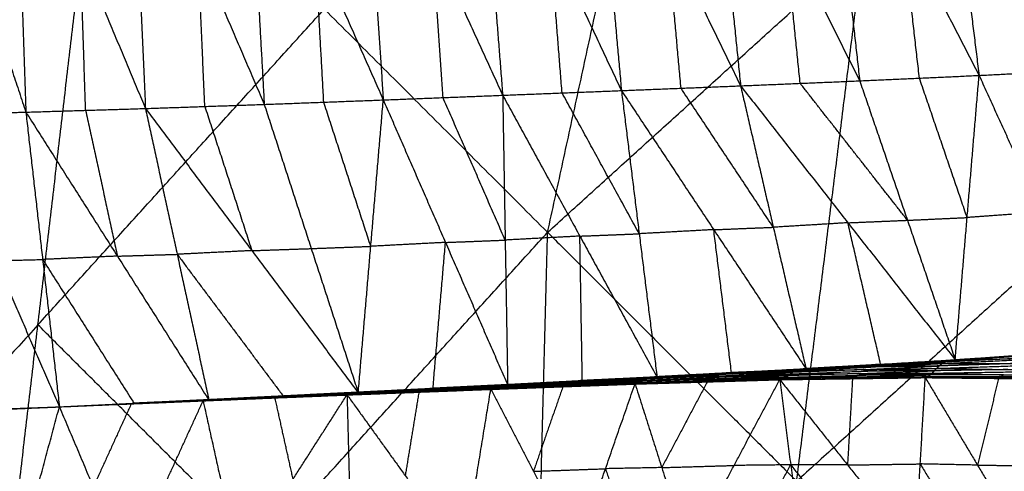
# Model space of a CAD drawing. Header units: millimetres. Extents: x -106 to 110, y -96 to 120.
# Tile 324 of 656: x -60 to -51, y 67 to 71. Entities that reach past the tile are written whole.
import ezdxf

# ---------------------------------------------------------------- set-up
doc = ezdxf.new("R2010")
doc.units = ezdxf.units.MM
doc.header["$MEASUREMENT"] = 0
doc.layers.add('Default', color=7, linetype='Continuous', true_color=0x000000)

msp = doc.modelspace()

# ---------------------------------------------------------------- linework, layer by layer
at = {"layer": 'Default'}
for points in [[(-55.4365, 69.211, 5.5886), (-54.3598, 74.1544, 6.2709), (-53.2832, 79.0977, 6.9532)], [(-55.4365, 69.211, 5.5886), (-52.4926, 71.8791, 5.5886), (-49.5487, 74.5473, 5.5886)], [(-53.9274, 73.4212, 0.0535), (-53.7828, 71.999, 0.3058), (-53.6381, 70.5767, 0.5581)], [(-53.9274, 73.4212, 0.0535), (-53.2276, 72.0222, 0.2328), (-52.5279, 70.6232, 0.4121)], [(-52.8472, 73.4453, -0.107), (-52.6875, 72.0342, 0.1526), (-52.5279, 70.6232, 0.4121)], [(-52.8472, 73.4453, -0.107), (-52.1314, 72.0596, 0.0872), (-51.4157, 70.6738, 0.2813)], [(-51.7647, 73.4679, -0.2507), (-51.5902, 72.0709, 0.0153), (-51.4157, 70.6738, 0.2813)], [(-51.7647, 73.4679, -0.2507), (-51.0375, 72.0988, -0.0412), (-50.3103, 70.7297, 0.1683)], [(-65.3232, 67.0577, 6.9532), (-62.4611, 70.2156, 6.9532), (-59.5989, 73.3734, 6.9532)], [(-60.7728, 63.3232, 5.5886), (-60.1859, 68.3483, 6.2709), (-59.5989, 73.3734, 6.9532)], [(-59.5989, 73.3734, 6.9532), (-57.5177, 71.2922, 6.2709), (-55.4365, 69.211, 5.5886)], [(-58.2387, 73.3128, 0.8222), (-58.1578, 71.8582, 1.0457), (-58.0769, 70.4036, 1.2693)], [(-58.2387, 73.3128, 0.8222), (-57.6032, 71.879, 0.9483), (-56.9676, 70.4452, 1.0745)], [(-57.1618, 73.3403, 0.6145), (-57.0647, 71.8928, 0.8445), (-56.9676, 70.4452, 1.0745)], [(-57.1618, 73.3403, 0.6145), (-56.5083, 71.9145, 0.7522), (-55.8549, 70.4888, 0.89)], [(-56.0825, 73.3685, 0.4158), (-55.9687, 71.9286, 0.6529), (-55.8549, 70.4888, 0.89)], [(-56.0825, 73.3685, 0.4158), (-55.4156, 71.9505, 0.5669), (-54.7486, 70.5324, 0.718)], [(-55.0067, 73.3956, 0.2286), (-54.8776, 71.964, 0.4733), (-54.7486, 70.5324, 0.718)], [(-55.0067, 73.3956, 0.2286), (-54.3224, 71.9862, 0.3933), (-53.6381, 70.5767, 0.5581)], [(-61.2697, 73.2507, 1.4427), (-60.7841, 71.7911, 1.5656), (-60.2985, 70.3315, 1.6884)], [(-60.3964, 73.2655, 1.2599), (-60.3475, 71.7985, 1.4742), (-60.2985, 70.3315, 1.6884)], [(-60.3964, 73.2655, 1.2599), (-59.7903, 71.8154, 1.3668), (-59.1841, 70.3653, 1.4737)], [(-59.3138, 73.2874, 1.0373), (-59.249, 71.8263, 1.2555), (-59.1841, 70.3653, 1.4737)], [(-59.3138, 73.2874, 1.0373), (-58.6954, 71.8455, 1.1533), (-58.0769, 70.4036, 1.2693)], [(-51.9718, 70.6485, 0.3467), (-52.0516, 71.354, 0.2169), (-52.1314, 72.0596, 0.0872)], [(-55.3017, 70.5106, 0.804), (-55.3586, 71.2305, 0.6855), (-55.4156, 71.9505, 0.5669)], [(-54.1934, 70.5546, 0.6381), (-54.2579, 71.2704, 0.5157), (-54.3224, 71.9862, 0.3933)], [(-53.083, 70.5999, 0.4851), (-53.1553, 71.3111, 0.3589), (-53.2276, 72.0222, 0.2328)], [(-58.6305, 70.3845, 1.3715), (-58.6629, 71.115, 1.2624), (-58.6954, 71.8455, 1.1533)], [(-57.5222, 70.4244, 1.1719), (-57.5627, 71.1517, 1.0601), (-57.6032, 71.879, 0.9483)], [(-56.4112, 70.467, 0.9822), (-56.4598, 71.1908, 0.8672), (-56.5083, 71.9145, 0.7522)], [(-53.1157, 66.8902, 5.1322), (-52.8042, 69.3847, 5.3604), (-52.4926, 71.8791, 5.5886)], [(-59.7413, 70.3484, 1.581), (-59.7658, 71.0819, 1.4739), (-59.7903, 71.8154, 1.3668)], [(-60.1859, 68.3483, 6.2709), (-58.8518, 69.8203, 6.2709), (-57.5177, 71.2922, 6.2709)], [(-52.5279, 70.6232, 0.4121), (-51.9718, 70.6485, 0.3467), (-51.4157, 70.6738, 0.2813)], [(-51.6385, 68.0233, 1.8005), (-51.5271, 69.3486, 1.0409), (-51.4157, 70.6738, 0.2813)], [(-51.4157, 70.6738, 0.2813), (-50.863, 70.7018, 0.2248), (-50.3103, 70.7297, 0.1683)], [(-51.4157, 70.6738, 0.2813), (-50.8349, 69.398, 0.9653), (-50.2541, 68.1221, 1.6493)], [(-54.7486, 70.5324, 0.718), (-54.1934, 70.5546, 0.6381), (-53.6381, 70.5767, 0.5581)], [(-53.6381, 70.5767, 0.5581), (-53.083, 70.5999, 0.4851), (-52.5279, 70.6232, 0.4121)], [(-53.6381, 70.5767, 0.5581), (-53.3332, 69.2578, 1.263), (-53.0282, 67.9388, 1.9679)], [(-53.6381, 70.5767, 0.5581), (-52.6383, 69.3, 1.1793), (-51.6385, 68.0233, 1.8005)], [(-52.0832, 69.3232, 1.1063), (-52.5831, 69.9616, 0.7957), (-53.083, 70.5999, 0.4851)], [(-52.5279, 70.6232, 0.4121), (-52.0832, 69.3232, 1.1063), (-51.6385, 68.0233, 1.8005)], [(-51.5271, 69.3486, 1.0409), (-51.7494, 69.9985, 0.6938), (-51.9718, 70.6485, 0.3467)], [(-56.9676, 70.4452, 1.0745), (-56.4112, 70.467, 0.9822), (-55.8549, 70.4888, 0.89)], [(-55.8318, 69.1384, 1.62), (-56.1215, 69.8027, 1.3011), (-56.4112, 70.467, 0.9822)], [(-55.8549, 70.4888, 0.89), (-55.3017, 70.5106, 0.804), (-54.7486, 70.5324, 0.718)], [(-55.8549, 70.4888, 0.89), (-55.8318, 69.1384, 1.62), (-55.8088, 67.788, 2.35)], [(-55.8549, 70.4888, 0.89), (-55.1359, 69.1756, 1.5204), (-54.417, 67.8625, 2.1509)], [(-54.5828, 69.1975, 1.4345), (-54.9423, 69.854, 1.1192), (-55.3017, 70.5106, 0.804)], [(-54.7486, 70.5324, 0.718), (-54.5828, 69.1975, 1.4345), (-54.417, 67.8625, 2.1509)], [(-54.7486, 70.5324, 0.718), (-53.8884, 69.2356, 1.343), (-53.0282, 67.9388, 1.9679)], [(-53.3332, 69.2578, 1.263), (-53.7633, 69.9062, 0.9505), (-54.1934, 70.5546, 0.6381)], [(-59.1841, 70.3653, 1.4737), (-58.6305, 70.3845, 1.3715), (-58.0769, 70.4036, 1.2693)], [(-58.6305, 70.3845, 1.3715), (-58.4115, 69.7124, 1.6954), (-58.1925, 69.0402, 2.0193)], [(-58.0769, 70.4036, 1.2693), (-57.5222, 70.4244, 1.1719), (-56.9676, 70.4452, 1.0745)], [(-58.0769, 70.4036, 1.2693), (-57.6389, 69.0594, 1.9171), (-57.2009, 67.7152, 2.565)], [(-57.0842, 69.0802, 1.8198), (-57.3032, 69.7523, 1.4958), (-57.5222, 70.4244, 1.1719)], [(-57.2009, 67.7152, 2.565), (-57.0842, 69.0802, 1.8198), (-56.9676, 70.4452, 1.0745)], [(-56.9676, 70.4452, 1.0745), (-56.3882, 69.1166, 1.7122), (-55.8088, 67.788, 2.35)], [(-61.1694, 70.3082, 1.8619), (-60.734, 70.3198, 1.7751), (-60.2985, 70.3315, 1.6884)], [(-61.1694, 70.3082, 1.8619), (-60.5776, 68.946, 2.4537), (-59.9857, 67.5838, 3.0456)], [(-60.2985, 70.3315, 1.6884), (-59.7413, 70.3484, 1.581), (-59.1841, 70.3653, 1.4737)], [(-60.2985, 70.3315, 1.6884), (-60.1421, 68.9577, 2.367), (-59.9857, 67.5838, 3.0456)], [(-60.2985, 70.3315, 1.6884), (-59.4455, 68.9889, 2.2425), (-58.5925, 67.6463, 2.7966)], [(-59.7413, 70.3484, 1.581), (-59.5934, 69.6687, 1.9118), (-59.4455, 68.9889, 2.2425)], [(-59.1841, 70.3653, 1.4737), (-58.8883, 69.0058, 2.1351), (-58.5925, 67.6463, 2.7966)], [(-59.1841, 70.3653, 1.4737), (-58.1925, 69.0402, 2.0193), (-57.2009, 67.7152, 2.565)], [(-50.1719, 69.5584, 5.1322), (-51.6438, 68.2243, 5.1322), (-53.1157, 66.8902, 5.1322)], [(-50.8349, 69.398, 0.9653), (-51.181, 69.3733, 1.0031), (-51.5271, 69.3486, 1.0409)], [(-52.6383, 69.3, 1.1793), (-52.9858, 69.2789, 1.2211), (-53.3332, 69.2578, 1.263)], [(-52.6383, 69.3, 1.1793), (-52.3608, 69.3116, 1.1428), (-52.0832, 69.3232, 1.1063)], [(-52.3334, 67.9811, 1.8842), (-52.4858, 68.6405, 1.5317), (-52.6383, 69.3, 1.1793)], [(-52.0832, 69.3232, 1.1063), (-51.8051, 69.3359, 1.0736), (-51.5271, 69.3486, 1.0409)], [(-60.7728, 63.3232, 5.5886), (-58.1046, 66.2671, 5.5886), (-55.4365, 69.211, 5.5886)], [(-55.6987, 59.1591, 4.6759), (-55.5676, 64.185, 5.1322), (-55.4365, 69.211, 5.5886)], [(-55.4365, 69.211, 5.5886), (-53.1157, 66.8902, 5.1322), (-50.795, 64.5695, 4.6759)], [(-55.1359, 69.1756, 1.5204), (-54.8594, 69.1865, 1.4775), (-54.5828, 69.1975, 1.4345)], [(-53.8884, 69.2356, 1.343), (-54.2356, 69.2166, 1.3887), (-54.5828, 69.1975, 1.4345)], [(-53.8884, 69.2356, 1.343), (-53.6108, 69.2467, 1.303), (-53.3332, 69.2578, 1.263)], [(-53.7226, 67.9007, 2.0594), (-53.8055, 68.5682, 1.7012), (-53.8884, 69.2356, 1.343)], [(-56.3882, 69.1166, 1.7122), (-56.7362, 69.0984, 1.766), (-57.0842, 69.0802, 1.8198)], [(-56.5048, 67.7516, 2.4575), (-56.4465, 68.4341, 2.0849), (-56.3882, 69.1166, 1.7122)], [(-56.3882, 69.1166, 1.7122), (-56.11, 69.1275, 1.6661), (-55.8318, 69.1384, 1.62)], [(-55.1359, 69.1756, 1.5204), (-55.4839, 69.157, 1.5702), (-55.8318, 69.1384, 1.62)], [(-55.1129, 67.8253, 2.2504), (-55.1244, 68.5004, 1.8854), (-55.1359, 69.1756, 1.5204)], [(-59.4455, 68.9889, 2.2425), (-59.1669, 68.9974, 2.1888), (-58.8883, 69.0058, 2.1351)], [(-58.1925, 69.0402, 2.0193), (-58.5404, 69.023, 2.0772), (-58.8883, 69.0058, 2.1351)], [(-58.8883, 69.0058, 2.1351), (-58.3925, 68.3433, 2.408), (-57.8967, 67.6808, 2.6808)], [(-58.1925, 69.0402, 2.0193), (-57.9157, 69.0498, 1.9682), (-57.6389, 69.0594, 1.9171)], [(-57.6389, 69.0594, 1.9171), (-57.3616, 69.0698, 1.8684), (-57.0842, 69.0802, 1.8198)], [(-60.5776, 68.946, 2.4537), (-60.3599, 68.9518, 2.4104), (-60.1421, 68.9577, 2.367)], [(-59.4455, 68.9889, 2.2425), (-59.7938, 68.9733, 2.3048), (-60.1421, 68.9577, 2.367)], [(-60.1421, 68.9577, 2.367), (-59.7156, 68.2864, 2.6441), (-59.2891, 67.6151, 2.9211)], [(-60.1859, 68.3483, 6.2709), (-61.6169, 66.7694, 6.2709), (-63.048, 65.1905, 6.2709)], [(-58.1046, 66.2671, 5.5886), (-59.1452, 67.3077, 5.9297), (-60.1859, 68.3483, 6.2709)], [(-51.7011, 68.0159, 1.7883), (-51.0123, 68.059, 1.6998), (-50.3236, 68.1022, 1.6113)], [(-51.6385, 68.0233, 1.8005), (-50.9463, 68.0727, 1.7249), (-50.2541, 68.1221, 1.6493)], [(-51.6385, 68.0233, 1.8005), (-50.981, 68.0628, 1.7059), (-50.3236, 68.1022, 1.6113)], [(-53.0813, 67.9376, 1.968), (-52.3912, 67.9767, 1.8781), (-51.7011, 68.0159, 1.7883)], [(-53.0282, 67.9388, 1.9679), (-52.3334, 67.9811, 1.8842), (-51.6385, 68.0233, 1.8005)], [(-53.0282, 67.9388, 1.9679), (-52.3647, 67.9773, 1.8781), (-51.7011, 68.0159, 1.7883)], [(-52.4206, 67.9626, 1.867), (-52.0756, 67.9822, 1.8221), (-51.7305, 68.0018, 1.7772)], [(-51.7305, 68.0018, 1.7772), (-52.0609, 67.9892, 1.8277), (-52.3912, 67.9767, 1.8781)], [(-52.3647, 67.9773, 1.8781), (-52.0172, 67.9985, 1.8363), (-51.6698, 68.0196, 1.7944)], [(-51.7599, 67.9877, 1.7661), (-51.0738, 68.0213, 1.6692), (-50.3876, 68.055, 1.5723)], [(-51.7599, 67.9877, 1.7661), (-51.7305, 68.0018, 1.7772), (-51.7011, 68.0159, 1.7883)], [(-51.0444, 68.0354, 1.6803), (-51.3874, 68.0186, 1.7288), (-51.7305, 68.0018, 1.7772)], [(-51.7011, 68.0159, 1.7883), (-51.0444, 68.0354, 1.6803), (-50.3876, 68.055, 1.5723)], [(-51.7011, 68.0159, 1.7883), (-51.6698, 68.0196, 1.7944), (-51.6385, 68.0233, 1.8005)], [(-50.981, 68.0628, 1.7059), (-51.3254, 68.0412, 1.7502), (-51.6698, 68.0196, 1.7944)], [(-51.6698, 68.0196, 1.7944), (-51.3411, 68.0393, 1.7471), (-51.0123, 68.059, 1.6998)], [(-54.5036, 67.8536, 2.145), (-53.8179, 67.8872, 2.0499), (-53.1322, 67.9208, 1.9547)], [(-54.4611, 67.8638, 2.1543), (-53.7712, 67.9007, 2.0611), (-53.0813, 67.9376, 1.968)], [(-54.4611, 67.8638, 2.1543), (-53.7966, 67.8923, 2.0545), (-53.1322, 67.9208, 1.9547)], [(-54.4391, 67.8632, 2.1526), (-54.1051, 67.8819, 2.1069), (-53.7712, 67.9007, 2.0611)], [(-53.7492, 67.9001, 2.0594), (-54.0941, 67.8816, 2.106), (-54.4391, 67.8632, 2.1526)], [(-54.417, 67.8625, 2.1509), (-53.7226, 67.9007, 2.0594), (-53.0282, 67.9388, 1.9679)], [(-54.417, 67.8625, 2.1509), (-53.7492, 67.9001, 2.0594), (-53.0813, 67.9376, 1.968)], [(-53.8401, 67.8717, 2.049), (-53.4972, 67.8885, 2.0015), (-53.1544, 67.9053, 1.9539)], [(-53.1544, 67.9053, 1.9539), (-53.4861, 67.8963, 2.0019), (-53.8179, 67.8872, 2.0499)], [(-53.7966, 67.8923, 2.0545), (-53.4517, 67.9108, 2.0079), (-53.1068, 67.9292, 1.9613)], [(-53.1068, 67.9292, 1.9613), (-53.439, 67.915, 2.0112), (-53.7712, 67.9007, 2.0611)], [(-53.7492, 67.9001, 2.0594), (-53.402, 67.9191, 2.0137), (-53.0548, 67.9382, 1.9679)], [(-53.7226, 67.9007, 2.0594), (-53.7359, 67.9004, 2.0594), (-53.7492, 67.9001, 2.0594)], [(-53.2146, 67.8594, 1.96), (-52.5341, 67.8786, 1.8648), (-51.8535, 67.8978, 1.7696)], [(-53.1766, 67.8899, 1.9531), (-52.4936, 67.9162, 1.8574), (-51.8106, 67.9424, 1.7617)], [(-53.1766, 67.8899, 1.9531), (-53.1544, 67.9053, 1.9539), (-53.1322, 67.9208, 1.9547)], [(-53.1766, 67.8899, 1.9531), (-52.515, 67.8939, 1.8614), (-51.8535, 67.8978, 1.7696)], [(-52.4714, 67.9316, 1.8582), (-52.8129, 67.9185, 1.906), (-53.1544, 67.9053, 1.9539)], [(-53.1322, 67.9208, 1.9547), (-52.446, 67.9542, 1.8604), (-51.7599, 67.9877, 1.7661)], [(-53.1322, 67.9208, 1.9547), (-52.4714, 67.9316, 1.8582), (-51.8106, 67.9424, 1.7617)], [(-53.1322, 67.9208, 1.9547), (-53.1068, 67.9292, 1.9613), (-53.0813, 67.9376, 1.968)], [(-52.4206, 67.9626, 1.867), (-52.7637, 67.9459, 1.9142), (-53.1068, 67.9292, 1.9613)], [(-53.0813, 67.9376, 1.968), (-52.4206, 67.9626, 1.867), (-51.7599, 67.9877, 1.7661)], [(-53.0813, 67.9376, 1.968), (-53.0548, 67.9382, 1.9679), (-53.0282, 67.9388, 1.9679)], [(-52.3647, 67.9773, 1.8781), (-52.7097, 67.9578, 1.923), (-53.0548, 67.9382, 1.9679)], [(-53.0548, 67.9382, 1.9679), (-52.723, 67.9575, 1.923), (-52.3912, 67.9767, 1.8781)], [(-52.515, 67.8939, 1.8614), (-52.1735, 67.907, 1.8135), (-51.8321, 67.9201, 1.7656)], [(-52.4936, 67.9162, 1.8574), (-52.4825, 67.9239, 1.8578), (-52.4714, 67.9316, 1.8582)], [(-51.8321, 67.9201, 1.7656), (-52.1628, 67.9182, 1.8115), (-52.4936, 67.9162, 1.8574)], [(-52.4714, 67.9316, 1.8582), (-52.1283, 67.9483, 1.811), (-51.7852, 67.965, 1.7639)], [(-51.7852, 67.965, 1.7639), (-52.1156, 67.9596, 1.8121), (-52.446, 67.9542, 1.8604)], [(-52.446, 67.9542, 1.8604), (-52.4333, 67.9584, 1.8637), (-52.4206, 67.9626, 1.867)], [(-52.3334, 67.9811, 1.8842), (-52.349, 67.9792, 1.8812), (-52.3647, 67.9773, 1.8781)], [(-51.8881, 67.8655, 1.7933), (-51.8708, 67.8817, 1.7815), (-51.8535, 67.8978, 1.7696)], [(-51.8535, 67.8978, 1.7696), (-51.8321, 67.9201, 1.7656), (-51.8106, 67.9424, 1.7617)], [(-51.8535, 67.8978, 1.7696), (-51.1703, 67.9089, 1.6709), (-50.487, 67.92, 1.5721)], [(-51.8535, 67.8978, 1.7696), (-51.1879, 67.8824, 1.6886), (-50.5223, 67.867, 1.6075)], [(-51.1488, 67.9312, 1.6669), (-51.4904, 67.9257, 1.7163), (-51.8321, 67.9201, 1.7656)], [(-51.8106, 67.9424, 1.7617), (-51.7852, 67.965, 1.7639), (-51.7599, 67.9877, 1.7661)], [(-51.8106, 67.9424, 1.7617), (-51.1262, 67.9648, 1.6619), (-50.4419, 67.9872, 1.5621)], [(-51.8106, 67.9424, 1.7617), (-51.1488, 67.9312, 1.6669), (-50.487, 67.92, 1.5721)], [(-51.1009, 67.9874, 1.6641), (-51.4431, 67.9762, 1.714), (-51.7852, 67.965, 1.7639)], [(-51.7599, 67.9877, 1.7661), (-51.1009, 67.9874, 1.6641), (-50.4419, 67.9872, 1.5621)], [(-55.9281, 67.7567, 2.3483), (-55.2503, 67.7836, 2.2495), (-54.5724, 67.8106, 2.1506)], [(-55.904, 67.7712, 2.3424), (-55.2224, 67.8016, 2.2433), (-54.5407, 67.8321, 2.1443)], [(-55.904, 67.7712, 2.3424), (-55.2382, 67.7909, 2.2465), (-54.5724, 67.8106, 2.1506)], [(-55.2081, 67.8087, 2.2438), (-55.549, 67.7935, 2.2933), (-55.8898, 67.7783, 2.3429)], [(-55.8755, 67.7854, 2.3433), (-55.1896, 67.8195, 2.2441), (-54.5036, 67.8536, 2.145)], [(-55.8755, 67.7854, 2.3433), (-55.2081, 67.8087, 2.2438), (-54.5407, 67.8321, 2.1443)], [(-55.1732, 67.8222, 2.2482), (-55.5161, 67.8052, 2.2977), (-55.8591, 67.7881, 2.3473)], [(-55.8427, 67.7909, 2.3513), (-55.1519, 67.8273, 2.2528), (-54.4611, 67.8638, 2.1543)], [(-55.8427, 67.7909, 2.3513), (-55.1732, 67.8222, 2.2482), (-54.5036, 67.8536, 2.145)], [(-55.8258, 67.7895, 2.3507), (-55.4888, 67.8084, 2.3017), (-55.1519, 67.8273, 2.2528)], [(-55.1349, 67.8259, 2.2521), (-55.4804, 67.8077, 2.3014), (-55.8258, 67.7895, 2.3507)], [(-55.8088, 67.788, 2.35), (-55.1349, 67.8259, 2.2521), (-54.4611, 67.8638, 2.1543)], [(-55.8088, 67.788, 2.35), (-55.1129, 67.8253, 2.2504), (-54.417, 67.8625, 2.1509)], [(-55.2382, 67.7909, 2.2465), (-54.8974, 67.8061, 2.197), (-54.5566, 67.8213, 2.1474)], [(-54.5566, 67.8213, 2.1474), (-54.8895, 67.8115, 2.1954), (-55.2224, 67.8016, 2.2433)], [(-55.2224, 67.8016, 2.2433), (-55.2153, 67.8052, 2.2436), (-55.2081, 67.8087, 2.2438)], [(-55.2081, 67.8087, 2.2438), (-54.8652, 67.8258, 2.1942), (-54.5222, 67.8428, 2.1446)], [(-54.5222, 67.8428, 2.1446), (-54.8559, 67.8312, 2.1944), (-55.1896, 67.8195, 2.2441)], [(-55.1896, 67.8195, 2.2441), (-55.1814, 67.8209, 2.2462), (-55.1732, 67.8222, 2.2482)], [(-55.1732, 67.8222, 2.2482), (-54.8278, 67.8405, 2.1989), (-54.4824, 67.8587, 2.1496)], [(-54.4824, 67.8587, 2.1496), (-54.8171, 67.843, 2.2012), (-55.1519, 67.8273, 2.2528)], [(-55.1349, 67.8259, 2.2521), (-54.787, 67.8445, 2.2024), (-54.4391, 67.8632, 2.1526)], [(-55.1129, 67.8253, 2.2504), (-55.1239, 67.8256, 2.2513), (-55.1349, 67.8259, 2.2521)], [(-54.622, 67.7977, 2.1706), (-53.9479, 67.8174, 2.0783), (-53.2738, 67.8372, 1.9861)], [(-54.6103, 67.7973, 2.1677), (-54.2791, 67.8074, 2.123), (-53.9479, 67.8174, 2.0783)], [(-53.9362, 67.817, 2.0754), (-54.2732, 67.8072, 2.1216), (-54.6103, 67.7973, 2.1677)], [(-54.5986, 67.7969, 2.1648), (-53.9223, 67.8179, 2.071), (-53.2461, 67.839, 1.9772)], [(-54.5986, 67.7969, 2.1648), (-53.9362, 67.817, 2.0754), (-53.2738, 67.8372, 1.9861)], [(-54.5986, 67.7969, 2.1648), (-54.5855, 67.8038, 2.1577), (-54.5724, 67.8106, 2.1506)], [(-53.9093, 67.8248, 2.0639), (-54.2474, 67.8143, 2.1108), (-54.5855, 67.8038, 2.1577)], [(-54.5724, 67.8106, 2.1506), (-53.8935, 67.835, 2.0553), (-53.2146, 67.8594, 1.96)], [(-54.5724, 67.8106, 2.1506), (-53.9093, 67.8248, 2.0639), (-53.2461, 67.839, 1.9772)], [(-54.5724, 67.8106, 2.1506), (-54.5566, 67.8213, 2.1474), (-54.5407, 67.8321, 2.1443)], [(-53.8777, 67.8457, 2.0521), (-54.2171, 67.8335, 2.0998), (-54.5566, 67.8213, 2.1474)], [(-54.5407, 67.8321, 2.1443), (-53.8586, 67.861, 2.0487), (-53.1766, 67.8899, 1.9531)], [(-54.5407, 67.8321, 2.1443), (-53.8777, 67.8457, 2.0521), (-53.2146, 67.8594, 1.96)], [(-54.5407, 67.8321, 2.1443), (-54.5222, 67.8428, 2.1446), (-54.5036, 67.8536, 2.145)], [(-53.8401, 67.8717, 2.049), (-54.1811, 67.8573, 2.0968), (-54.5222, 67.8428, 2.1446)], [(-54.5036, 67.8536, 2.145), (-53.8401, 67.8717, 2.049), (-53.1766, 67.8899, 1.9531)], [(-54.5036, 67.8536, 2.145), (-54.4824, 67.8587, 2.1496), (-54.4611, 67.8638, 2.1543)], [(-53.7966, 67.8923, 2.0545), (-54.1395, 67.8755, 2.1021), (-54.4824, 67.8587, 2.1496)], [(-54.4611, 67.8638, 2.1543), (-54.4391, 67.8632, 2.1526), (-54.417, 67.8625, 2.1509)], [(-53.9479, 67.8174, 2.0783), (-54.1604, 67.4175, 1.6431), (-54.3729, 67.0177, 1.2079)], [(-54.1237, 66.2376, 0.2452), (-53.6988, 67.0374, 1.1157), (-53.2738, 67.8372, 1.9861)], [(-53.9362, 67.817, 2.0754), (-53.5981, 67.8276, 2.0286), (-53.26, 67.8381, 1.9817)], [(-53.9223, 67.8179, 2.071), (-53.9293, 67.8175, 2.0732), (-53.9362, 67.817, 2.0754)], [(-53.9223, 67.8179, 2.071), (-53.9158, 67.8214, 2.0675), (-53.9093, 67.8248, 2.0639)], [(-53.9093, 67.8248, 2.0639), (-53.5698, 67.837, 2.0163), (-53.2304, 67.8492, 1.9686)], [(-53.2304, 67.8492, 1.9686), (-53.5619, 67.8421, 2.012), (-53.8935, 67.835, 2.0553)], [(-53.8935, 67.835, 2.0553), (-53.8856, 67.8404, 2.0537), (-53.8777, 67.8457, 2.0521)], [(-53.8777, 67.8457, 2.0521), (-53.5366, 67.8602, 2.0043), (-53.1956, 67.8747, 1.9565)], [(-53.1956, 67.8747, 1.9565), (-53.5271, 67.8678, 2.0026), (-53.8586, 67.861, 2.0487)], [(-53.8586, 67.861, 2.0487), (-53.8494, 67.8664, 2.0489), (-53.8401, 67.8717, 2.049)], [(-53.8179, 67.8872, 2.0499), (-53.8073, 67.8897, 2.0522), (-53.7966, 67.8923, 2.0545)], [(-53.2738, 67.8372, 1.9861), (-52.5955, 67.8467, 1.8993), (-51.9172, 67.8563, 1.8125)], [(-53.2738, 67.8372, 1.9861), (-53.26, 67.8381, 1.9817), (-53.2461, 67.839, 1.9772)], [(-53.2738, 67.8372, 1.9861), (-53.1713, 67.0433, 1.0547), (-53.0689, 66.2494, 0.1232)], [(-53.2738, 67.8372, 1.9861), (-52.642, 67.0419, 0.9995), (-52.0101, 66.2467, 0.0128)], [(-52.5816, 67.8476, 1.8949), (-52.9208, 67.8428, 1.9383), (-53.26, 67.8381, 1.9817)], [(-53.26, 67.8381, 1.9817), (-52.9277, 67.8424, 1.9405), (-52.5955, 67.8467, 1.8993)], [(-53.2461, 67.839, 1.9772), (-52.5671, 67.8522, 1.8853), (-51.8881, 67.8655, 1.7933)], [(-53.2461, 67.839, 1.9772), (-53.2304, 67.8492, 1.9686), (-53.2146, 67.8594, 1.96)], [(-53.2461, 67.839, 1.9772), (-52.5816, 67.8476, 1.8949), (-51.9172, 67.8563, 1.8125)], [(-52.5514, 67.8625, 1.8767), (-52.8909, 67.8558, 1.9226), (-53.2304, 67.8492, 1.9686)], [(-53.2146, 67.8594, 1.96), (-53.1956, 67.8747, 1.9565), (-53.1766, 67.8899, 1.9531)], [(-53.2146, 67.8594, 1.96), (-52.5514, 67.8625, 1.8767), (-51.8881, 67.8655, 1.7933)], [(-52.515, 67.8939, 1.8614), (-52.8553, 67.8843, 1.909), (-53.1956, 67.8747, 1.9565)], [(-52.5955, 67.8467, 1.8993), (-52.6187, 67.4443, 1.4494), (-52.642, 67.0419, 0.9995)], [(-52.5816, 67.8476, 1.8949), (-52.2421, 67.8543, 1.8489), (-51.9026, 67.8609, 1.8029)], [(-52.5671, 67.8522, 1.8853), (-52.5744, 67.8499, 1.8901), (-52.5816, 67.8476, 1.8949)], [(-52.5671, 67.8522, 1.8853), (-52.5592, 67.8573, 1.881), (-52.5514, 67.8625, 1.8767)], [(-52.5514, 67.8625, 1.8767), (-52.2111, 67.8721, 1.8291), (-51.8708, 67.8817, 1.7815)], [(-52.5341, 67.8786, 1.8648), (-52.5245, 67.8862, 1.8631), (-52.515, 67.8939, 1.8614)], [(-51.8708, 67.8817, 1.7815), (-52.2024, 67.8801, 1.8232), (-52.5341, 67.8786, 1.8648)], [(-52.0101, 66.2467, 0.0128), (-51.9637, 67.0515, 0.9126), (-51.9172, 67.8563, 1.8125)], [(-51.9172, 67.8563, 1.8125), (-51.9026, 67.8609, 1.8029), (-51.8881, 67.8655, 1.7933)], [(-51.9172, 67.8563, 1.8125), (-51.4304, 67.0404, 0.8634), (-50.9436, 66.2245, -0.0856)], [(-51.9172, 67.8563, 1.8125), (-51.2337, 67.8491, 1.7301), (-50.5501, 67.8419, 1.6478)], [(-51.9026, 67.8609, 1.8029), (-51.5681, 67.855, 1.7665), (-51.2337, 67.8491, 1.7301)], [(-51.2191, 67.8537, 1.7205), (-51.5609, 67.8573, 1.7617), (-51.9026, 67.8609, 1.8029)], [(-51.8881, 67.8655, 1.7933), (-51.2052, 67.8663, 1.7004), (-50.5223, 67.867, 1.6075)], [(-51.8881, 67.8655, 1.7933), (-51.2191, 67.8537, 1.7205), (-50.5501, 67.8419, 1.6478)], [(-51.1879, 67.8824, 1.6886), (-51.5293, 67.882, 1.735), (-51.8708, 67.8817, 1.7815)], [(-51.2337, 67.8491, 1.7301), (-51.332, 67.4447, 1.2968), (-51.4304, 67.0404, 0.8634)], [(-51.2052, 67.8663, 1.7004), (-51.2121, 67.86, 1.7105), (-51.2191, 67.8537, 1.7205)], [(-51.2191, 67.8537, 1.7205), (-50.8776, 67.8541, 1.6741), (-50.5362, 67.8544, 1.6276)], [(-51.2052, 67.8663, 1.7004), (-51.1965, 67.8743, 1.6945), (-51.1879, 67.8824, 1.6886)], [(-51.1879, 67.8824, 1.6886), (-50.8463, 67.888, 1.6392), (-50.5047, 67.8935, 1.5898)], [(-58.6175, 67.6495, 2.7877), (-57.9321, 67.6833, 2.6716), (-57.2467, 67.7171, 2.5555)], [(-58.6053, 67.6493, 2.7931), (-57.9148, 67.6842, 2.678), (-57.2242, 67.719, 2.5629)], [(-58.6053, 67.6493, 2.7931), (-57.926, 67.6832, 2.6743), (-57.2467, 67.7171, 2.5555)], [(-58.5925, 67.6463, 2.7966), (-57.9083, 67.6826, 2.6798), (-57.2242, 67.719, 2.5629)], [(-58.5925, 67.6463, 2.7966), (-57.8967, 67.6808, 2.6808), (-57.2009, 67.7152, 2.565)], [(-57.926, 67.6832, 2.6743), (-57.5807, 67.7006, 2.6167), (-57.2354, 67.718, 2.5592)], [(-57.2354, 67.718, 2.5592), (-57.5751, 67.7011, 2.6186), (-57.9148, 67.6842, 2.678)], [(-57.9083, 67.6826, 2.6798), (-57.5604, 67.6999, 2.6219), (-57.2125, 67.7171, 2.5639)], [(-57.3058, 67.6962, 2.5788), (-56.6356, 67.7227, 2.4733), (-55.9653, 67.7493, 2.3678)], [(-57.3002, 67.6957, 2.5747), (-56.9679, 67.7092, 2.524), (-56.6356, 67.7227, 2.4733)], [(-56.63, 67.7222, 2.4692), (-56.9651, 67.7089, 2.522), (-57.3002, 67.6957, 2.5747)], [(-57.2946, 67.6951, 2.5706), (-56.63, 67.7222, 2.4692), (-55.9653, 67.7493, 2.3678)], [(-57.2946, 67.6951, 2.5706), (-56.6212, 67.7215, 2.4658), (-55.9477, 67.7478, 2.3611)], [(-56.6148, 67.7241, 2.4602), (-56.9515, 67.7109, 2.5126), (-57.2883, 67.6977, 2.565)], [(-57.2819, 67.7004, 2.5594), (-56.605, 67.7285, 2.4538), (-55.9281, 67.7567, 2.3483)], [(-57.2819, 67.7004, 2.5594), (-56.6148, 67.7241, 2.4602), (-55.9477, 67.7478, 2.3611)], [(-56.597, 67.7329, 2.4513), (-56.9355, 67.7188, 2.5041), (-57.2739, 67.7047, 2.5568)], [(-57.266, 67.709, 2.5543), (-56.585, 67.7401, 2.4484), (-55.904, 67.7712, 2.3424)], [(-57.266, 67.709, 2.5543), (-56.597, 67.7329, 2.4513), (-55.9281, 67.7567, 2.3483)], [(-57.266, 67.709, 2.5543), (-57.2563, 67.7131, 2.5549), (-57.2467, 67.7171, 2.5555)], [(-56.5753, 67.7442, 2.4489), (-56.9158, 67.7286, 2.5019), (-57.2563, 67.7131, 2.5549)], [(-57.2467, 67.7171, 2.5555), (-56.5611, 67.7513, 2.4494), (-55.8755, 67.7854, 2.3433)], [(-57.2467, 67.7171, 2.5555), (-56.5753, 67.7442, 2.4489), (-55.904, 67.7712, 2.3424)], [(-57.2467, 67.7171, 2.5555), (-57.2354, 67.718, 2.5592), (-57.2242, 67.719, 2.5629)], [(-56.5499, 67.7522, 2.4531), (-56.8926, 67.7351, 2.5061), (-57.2354, 67.718, 2.5592)], [(-57.2242, 67.719, 2.5629), (-56.5335, 67.7549, 2.4571), (-55.8427, 67.7909, 2.3513)], [(-57.2242, 67.719, 2.5629), (-56.5499, 67.7522, 2.4531), (-55.8755, 67.7854, 2.3433)], [(-57.2242, 67.719, 2.5629), (-57.2125, 67.7171, 2.5639), (-57.2009, 67.7152, 2.565)], [(-57.2125, 67.7171, 2.5639), (-56.873, 67.736, 2.5105), (-56.5335, 67.7549, 2.4571)], [(-56.5218, 67.753, 2.4582), (-56.8672, 67.7351, 2.5111), (-57.2125, 67.7171, 2.5639)], [(-57.2009, 67.7152, 2.565), (-56.5218, 67.753, 2.4582), (-55.8427, 67.7909, 2.3513)], [(-57.2009, 67.7152, 2.565), (-56.5048, 67.7516, 2.4575), (-55.8088, 67.788, 2.35)], [(-56.6356, 67.7227, 2.4733), (-56.6996, 67.3327, 2.0118), (-56.7636, 66.9427, 1.5503)], [(-56.63, 67.7222, 2.4692), (-56.2933, 67.7354, 2.4168), (-55.9565, 67.7485, 2.3645)], [(-56.6212, 67.7215, 2.4658), (-56.6256, 67.7218, 2.4675), (-56.63, 67.7222, 2.4692)], [(-56.6212, 67.7215, 2.4658), (-56.618, 67.7228, 2.463), (-56.6148, 67.7241, 2.4602)], [(-56.6148, 67.7241, 2.4602), (-56.2764, 67.7382, 2.4075), (-55.9379, 67.7523, 2.3547)], [(-55.9379, 67.7523, 2.3547), (-56.2715, 67.7404, 2.4043), (-56.605, 67.7285, 2.4538)], [(-56.605, 67.7285, 2.4538), (-56.601, 67.7307, 2.4526), (-56.597, 67.7329, 2.4513)], [(-56.597, 67.7329, 2.4513), (-56.2565, 67.7484, 2.3983), (-55.9161, 67.764, 2.3454)], [(-55.9161, 67.764, 2.3454), (-56.2505, 67.752, 2.3969), (-56.585, 67.7401, 2.4484)], [(-56.585, 67.7401, 2.4484), (-56.5802, 67.7421, 2.4487), (-56.5753, 67.7442, 2.4489)], [(-56.5753, 67.7442, 2.4489), (-56.2326, 67.7612, 2.3959), (-55.8898, 67.7783, 2.3429)], [(-55.8898, 67.7783, 2.3429), (-56.2254, 67.7648, 2.3961), (-56.5611, 67.7513, 2.4494)], [(-56.5611, 67.7513, 2.4494), (-56.5555, 67.7517, 2.4512), (-56.5499, 67.7522, 2.4531)], [(-56.5499, 67.7522, 2.4531), (-56.2045, 67.7702, 2.4002), (-55.8591, 67.7881, 2.3473)], [(-55.8591, 67.7881, 2.3473), (-56.1963, 67.7715, 2.4022), (-56.5335, 67.7549, 2.4571)], [(-56.5218, 67.753, 2.4582), (-56.1738, 67.7712, 2.4044), (-55.8258, 67.7895, 2.3507)], [(-56.5048, 67.7516, 2.4575), (-56.5133, 67.7523, 2.4578), (-56.5218, 67.753, 2.4582)], [(-56.2214, 66.1892, 0.5217), (-56.0934, 66.9692, 1.4448), (-55.9653, 67.7493, 2.3678)], [(-55.9653, 67.7493, 2.3678), (-55.2937, 67.7735, 2.2692), (-54.622, 67.7977, 2.1706)], [(-55.9653, 67.7493, 2.3678), (-55.9565, 67.7485, 2.3645), (-55.9477, 67.7478, 2.3611)], [(-55.9653, 67.7493, 2.3678), (-55.5687, 66.9828, 1.3729), (-55.1721, 66.2163, 0.3779)], [(-55.9565, 67.7485, 2.3645), (-55.6251, 67.761, 2.3168), (-55.2937, 67.7735, 2.2692)], [(-55.2849, 67.7727, 2.2658), (-55.6207, 67.7606, 2.3151), (-55.9565, 67.7485, 2.3645)], [(-55.9477, 67.7478, 2.3611), (-55.2849, 67.7727, 2.2658), (-54.622, 67.7977, 2.1706)], [(-55.9477, 67.7478, 2.3611), (-55.2732, 67.7724, 2.2629), (-54.5986, 67.7969, 2.1648)], [(-55.9477, 67.7478, 2.3611), (-55.9379, 67.7523, 2.3547), (-55.9281, 67.7567, 2.3483)], [(-55.2633, 67.7768, 2.2565), (-55.6006, 67.7645, 2.3056), (-55.9379, 67.7523, 2.3547)], [(-55.9281, 67.7567, 2.3483), (-55.2633, 67.7768, 2.2565), (-54.5986, 67.7969, 2.1648)], [(-55.9281, 67.7567, 2.3483), (-55.9161, 67.764, 2.3454), (-55.904, 67.7712, 2.3424)], [(-55.2382, 67.7909, 2.2465), (-55.5772, 67.7774, 2.2959), (-55.9161, 67.764, 2.3454)], [(-55.904, 67.7712, 2.3424), (-55.8898, 67.7783, 2.3429), (-55.8755, 67.7854, 2.3433)], [(-55.8755, 67.7854, 2.3433), (-55.8591, 67.7881, 2.3473), (-55.8427, 67.7909, 2.3513)], [(-55.8427, 67.7909, 2.3513), (-55.8258, 67.7895, 2.3507), (-55.8088, 67.788, 2.35)], [(-55.2937, 67.7735, 2.2692), (-55.4312, 67.3781, 1.821), (-55.5687, 66.9828, 1.3729)], [(-55.2849, 67.7727, 2.2658), (-54.9476, 67.785, 2.2167), (-54.6103, 67.7973, 2.1677)], [(-55.2732, 67.7724, 2.2629), (-55.279, 67.7726, 2.2644), (-55.2849, 67.7727, 2.2658)], [(-55.2732, 67.7724, 2.2629), (-55.2683, 67.7746, 2.2597), (-55.2633, 67.7768, 2.2565)], [(-55.2633, 67.7768, 2.2565), (-54.9244, 67.7903, 2.2071), (-54.5855, 67.8038, 2.1577)], [(-54.5855, 67.8038, 2.1577), (-54.9179, 67.7937, 2.2036), (-55.2503, 67.7836, 2.2495)], [(-55.2503, 67.7836, 2.2495), (-55.2443, 67.7873, 2.248), (-55.2382, 67.7909, 2.2465)], [(-55.1721, 66.2163, 0.3779), (-54.897, 67.007, 1.2742), (-54.622, 67.7977, 2.1706)], [(-54.622, 67.7977, 2.1706), (-54.6103, 67.7973, 2.1677), (-54.5986, 67.7969, 2.1648)], [(-54.622, 67.7977, 2.1706), (-54.3729, 67.0177, 1.2079), (-54.1237, 66.2376, 0.2452)], [(-59.9857, 67.5841, 3.0459), (-59.3016, 67.6168, 2.9168), (-58.6175, 67.6495, 2.7877)], [(-59.9857, 67.5841, 3.0459), (-59.2955, 67.6167, 2.9195), (-58.6053, 67.6493, 2.7931)], [(-59.9857, 67.5841, 3.0459), (-59.3067, 67.6153, 2.9163), (-58.6278, 67.6464, 2.7867)], [(-59.9857, 67.5838, 3.0456), (-59.2891, 67.6151, 2.9211), (-58.5925, 67.6463, 2.7966)], [(-59.9857, 67.5841, 3.0459), (-59.2891, 67.6152, 2.9212), (-58.5925, 67.6463, 2.7966)], [(-59.9857, 67.5841, 3.0459), (-59.3108, 67.6134, 2.918), (-58.6359, 67.6427, 2.7901)], [(-59.9857, 67.5838, 3.0456), (-59.3163, 67.6121, 2.9251), (-58.6468, 67.6404, 2.8046)], [(-59.9857, 67.5841, 3.0459), (-59.3162, 67.6123, 2.9252), (-58.6468, 67.6404, 2.8046)], [(-59.9857, 67.5841, 3.0459), (-59.3138, 67.6122, 2.9218), (-58.6419, 67.6403, 2.7977)], [(-59.3549, 66.0885, 1.0107), (-59.0009, 66.8645, 1.9076), (-58.6468, 67.6404, 2.8046)], [(-59.3162, 67.6123, 2.9252), (-58.9803, 67.6263, 2.8632), (-58.6443, 67.6404, 2.8011)], [(-59.3138, 67.6122, 2.9218), (-58.9763, 67.6269, 2.8578), (-58.6389, 67.6415, 2.7939)], [(-59.3108, 67.6134, 2.918), (-58.9713, 67.629, 2.8532), (-58.6318, 67.6446, 2.7884)], [(-58.6389, 67.6415, 2.7939), (-58.9748, 67.6275, 2.8559), (-59.3108, 67.6134, 2.918)], [(-59.3067, 67.6153, 2.9163), (-58.9647, 67.6316, 2.8518), (-58.6227, 67.6479, 2.7872)], [(-58.6318, 67.6446, 2.7884), (-58.9693, 67.6299, 2.8524), (-59.3067, 67.6153, 2.9163)], [(-59.3016, 67.6168, 2.9168), (-58.9565, 67.6331, 2.8536), (-58.6114, 67.6494, 2.7904)], [(-58.6227, 67.6479, 2.7872), (-58.9621, 67.6324, 2.852), (-59.3016, 67.6168, 2.9168)], [(-58.6114, 67.6494, 2.7904), (-58.9535, 67.6331, 2.8549), (-59.2955, 67.6167, 2.9195)], [(-59.2955, 67.6167, 2.9195), (-58.9472, 67.6323, 2.8572), (-58.5989, 67.6478, 2.7948)], [(-58.6468, 67.6404, 2.8046), (-57.9763, 67.6683, 2.6917), (-57.3058, 67.6962, 2.5788)], [(-58.6468, 67.6404, 2.8046), (-58.6443, 67.6404, 2.8011), (-58.6419, 67.6403, 2.7977)], [(-58.6468, 67.6404, 2.8046), (-58.4786, 66.8824, 1.8215), (-58.3103, 66.1244, 0.8384)], [(-58.6443, 67.6404, 2.8011), (-58.3103, 67.6544, 2.7464), (-57.9763, 67.6683, 2.6917)], [(-57.9739, 67.6683, 2.6882), (-58.3091, 67.6543, 2.7447), (-58.6443, 67.6404, 2.8011)], [(-58.6419, 67.6403, 2.7977), (-57.9739, 67.6683, 2.6882), (-57.3058, 67.6962, 2.5788)], [(-58.6419, 67.6403, 2.7977), (-57.9682, 67.6677, 2.6841), (-57.2946, 67.6951, 2.5706)], [(-58.6419, 67.6403, 2.7977), (-58.6389, 67.6415, 2.7939), (-58.6359, 67.6427, 2.7901)], [(-57.9653, 67.6689, 2.6803), (-58.3021, 67.6552, 2.7371), (-58.6389, 67.6415, 2.7939)], [(-58.6359, 67.6427, 2.7901), (-57.9589, 67.6715, 2.6747), (-57.2819, 67.7004, 2.5594)], [(-58.6359, 67.6427, 2.7901), (-57.9653, 67.6689, 2.6803), (-57.2946, 67.6951, 2.5706)], [(-58.6359, 67.6427, 2.7901), (-58.6318, 67.6446, 2.7884), (-58.6278, 67.6464, 2.7867)], [(-57.9548, 67.6734, 2.673), (-58.2933, 67.659, 2.7307), (-58.6318, 67.6446, 2.7884)], [(-58.6278, 67.6464, 2.7867), (-57.9469, 67.6777, 2.6705), (-57.266, 67.709, 2.5543)], [(-58.6278, 67.6464, 2.7867), (-57.9548, 67.6734, 2.673), (-57.2819, 67.7004, 2.5594)], [(-58.6278, 67.6464, 2.7867), (-58.6227, 67.6479, 2.7872), (-58.6175, 67.6495, 2.7877)], [(-57.9417, 67.6793, 2.671), (-58.2822, 67.6636, 2.7291), (-58.6227, 67.6479, 2.7872)], [(-58.6175, 67.6495, 2.7877), (-57.9417, 67.6793, 2.671), (-57.266, 67.709, 2.5543)], [(-58.6175, 67.6495, 2.7877), (-58.6114, 67.6494, 2.7904), (-58.6053, 67.6493, 2.7931)], [(-57.926, 67.6832, 2.6743), (-58.2687, 67.6663, 2.7323), (-58.6114, 67.6494, 2.7904)], [(-58.6053, 67.6493, 2.7931), (-58.5989, 67.6478, 2.7948), (-58.5925, 67.6463, 2.7966)], [(-58.5989, 67.6478, 2.7948), (-58.2568, 67.666, 2.7364), (-57.9148, 67.6842, 2.678)], [(-57.9083, 67.6826, 2.6798), (-58.2536, 67.6652, 2.7373), (-58.5989, 67.6478, 2.7948)], [(-58.3103, 66.1244, 0.8384), (-57.8081, 66.9103, 1.7086), (-57.3058, 67.6962, 2.5788)], [(-57.8081, 66.9103, 1.7086), (-57.8922, 67.2893, 2.2002), (-57.9763, 67.6683, 2.6917)], [(-57.9739, 67.6683, 2.6882), (-57.637, 67.682, 2.6315), (-57.3002, 67.6957, 2.5747)], [(-57.9682, 67.6677, 2.6841), (-57.971, 67.668, 2.6862), (-57.9739, 67.6683, 2.6882)], [(-57.9682, 67.6677, 2.6841), (-57.9667, 67.6683, 2.6822), (-57.9653, 67.6689, 2.6803)], [(-57.9653, 67.6689, 2.6803), (-57.6268, 67.6833, 2.6227), (-57.2883, 67.6977, 2.565)], [(-57.2883, 67.6977, 2.565), (-57.6236, 67.6846, 2.6198), (-57.9589, 67.6715, 2.6747)], [(-57.9589, 67.6715, 2.6747), (-57.9569, 67.6725, 2.6739), (-57.9548, 67.6734, 2.673)], [(-57.9548, 67.6734, 2.673), (-57.6144, 67.689, 2.6149), (-57.2739, 67.7047, 2.5568)], [(-57.2739, 67.7047, 2.5568), (-57.6104, 67.6912, 2.6137), (-57.9469, 67.6777, 2.6705)], [(-57.9469, 67.6777, 2.6705), (-57.9443, 67.6785, 2.6708), (-57.9417, 67.6793, 2.671)], [(-57.9417, 67.6793, 2.671), (-57.599, 67.6962, 2.6129), (-57.2563, 67.7131, 2.5549)], [(-57.2563, 67.7131, 2.5549), (-57.5942, 67.6982, 2.6132), (-57.9321, 67.6833, 2.6716)], [(-57.9321, 67.6833, 2.6716), (-57.929, 67.6833, 2.6729), (-57.926, 67.6832, 2.6743)], [(-57.8967, 67.6808, 2.6808), (-57.9025, 67.6817, 2.6803), (-57.9083, 67.6826, 2.6798)], [(-57.3058, 67.6962, 2.5788), (-57.3002, 67.6957, 2.5747), (-57.2946, 67.6951, 2.5706)], [(-57.3058, 67.6962, 2.5788), (-57.2859, 66.9273, 1.627), (-57.2661, 66.1583, 0.6752)], [(-57.3058, 67.6962, 2.5788), (-56.7636, 66.9427, 1.5503), (-56.2214, 66.1892, 0.5217)], [(-57.2946, 67.6951, 2.5706), (-57.2883, 67.6977, 2.565), (-57.2819, 67.7004, 2.5594)], [(-57.2819, 67.7004, 2.5594), (-57.2739, 67.7047, 2.5568), (-57.266, 67.709, 2.5543)], [(-61.1887, 67.5315, 3.2684), (-60.5872, 67.5576, 3.157), (-59.9857, 67.5838, 3.0456)], [(-61.1795, 67.5325, 3.2601), (-60.5826, 67.5581, 3.1529), (-59.9857, 67.5838, 3.0456)], [(-61.1708, 67.5349, 3.2546), (-60.5783, 67.5593, 3.1501), (-59.9857, 67.5838, 3.0456)], [(-61.1629, 67.5377, 3.252), (-60.5743, 67.5607, 3.1488), (-59.9857, 67.5838, 3.0456)], [(-61.1556, 67.5405, 3.2517), (-60.5707, 67.5622, 3.1486), (-59.9857, 67.5838, 3.0456)], [(-61.1491, 67.5414, 3.2547), (-60.5674, 67.5626, 3.1501), (-59.9857, 67.5838, 3.0456)], [(-61.1437, 67.5396, 3.26), (-60.5647, 67.5617, 3.1528), (-59.9857, 67.5838, 3.0456)], [(-60.9743, 67.5423, 3.2334), (-60.48, 67.5631, 3.1395), (-59.9857, 67.5838, 3.0456)], [(-60.9263, 67.5444, 3.2241), (-60.456, 67.5641, 3.1349), (-59.9857, 67.5838, 3.0456)], [(-60.4, 66.0515, 1.1913), (-60.1929, 66.8176, 2.1184), (-59.9857, 67.5838, 3.0456)], [(-59.9857, 67.5838, 3.0456), (-59.6703, 66.8361, 2.0282), (-59.3549, 66.0885, 1.0107)], [(-59.3163, 67.6121, 2.9251), (-59.4933, 67.2241, 2.4766), (-59.6703, 66.8361, 2.0282)], [(-59.3138, 67.6122, 2.9218), (-59.315, 67.6122, 2.9235), (-59.3162, 67.6123, 2.9252)], [(-59.2891, 67.6152, 2.9212), (-59.2923, 67.616, 2.9204), (-59.2955, 67.6167, 2.9195)], [(-55.5687, 66.9828, 1.3729), (-55.2329, 66.9949, 1.3235), (-54.897, 67.007, 1.2742)], [(-54.3729, 67.0177, 1.2079), (-54.6349, 67.0123, 1.2411), (-54.897, 67.007, 1.2742)], [(-54.897, 67.007, 1.2742), (-54.7725, 66.617, 0.7929), (-54.6479, 66.227, 0.3116)], [(-54.3729, 67.0177, 1.2079), (-54.0358, 67.0275, 1.1618), (-53.6988, 67.0374, 1.1157)], [(-53.1713, 67.0433, 1.0547), (-53.4351, 67.0403, 1.0852), (-53.6988, 67.0374, 1.1157)], [(-53.5963, 66.2435, 0.1842), (-53.3838, 66.6434, 0.6194), (-53.1713, 67.0433, 1.0547)], [(-53.1713, 67.0433, 1.0547), (-52.8554, 66.6457, 0.5613), (-52.5395, 66.248, 0.068)], [(-52.642, 67.0419, 0.9995), (-52.9067, 67.0426, 1.0271), (-53.1713, 67.0433, 1.0547)], [(-52.642, 67.0419, 0.9995), (-52.3028, 67.0467, 0.9561), (-51.9637, 67.0515, 0.9126)], [(-51.9637, 67.0515, 0.9126), (-51.7203, 66.6435, 0.4381), (-51.4769, 66.2356, -0.0364)], [(-51.4304, 67.0404, 0.8634), (-51.697, 67.0459, 0.888), (-51.9637, 67.0515, 0.9126)], [(-51.4304, 67.0404, 0.8634), (-51.0886, 67.0368, 0.8223), (-50.7469, 67.0332, 0.7811)]]:
    msp.add_open_spline(points, degree=2, dxfattribs=at)

doc.saveas('drawing.dxf')
